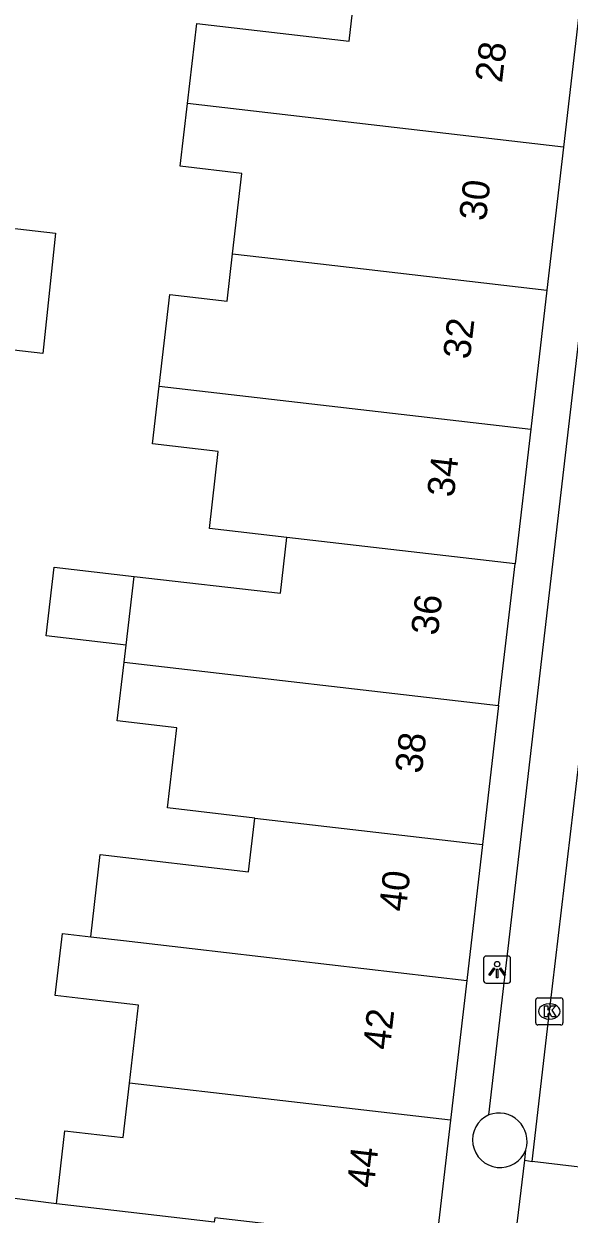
# Model space of a CAD drawing. Extents: x 161696 to 162377, y 380761 to 381673.
# Drawn here: x 162190.9 to 162211, y 381009.18 to 381053.06 of the extents above; entities that cross this region are included whole.
import ezdxf

# ---------------------------------------------------------------- set-up
doc = ezdxf.new("R2010")
doc.units = 0
for name, color, linetype in [('IMGEO_Kolk', 7, 'Continuous'), ('IMGEO_Lichtpunt', 7, 'Continuous'), ('IMGEO_Pand', 7, 'Continuous'), ('IMGEO_Pand_nummerreeks', 7, 'Continuous'), ('IMGEO_Parkeervlak_open', 7, 'Continuous'), ('IMGEO_Rijbaan_lokaal_open', 7, 'Continuous'), ('IMGEO_Voetpad_open', 7, 'Continuous')]:
    doc.layers.add(name, color=color, linetype=linetype)

msp = doc.modelspace()

# ---------------------------------------------------------------- linework, layer by layer
at = {"layer": 'IMGEO_Kolk'}
for p, q in [((162209.766, 381016.232), (162209.766, 381017.084)), ((162209.841, 381017.158), (162210.693, 381017.158)), ((162210.254, 381016.938), (162210.279, 381016.938)), ((162210.767, 381017.084), (162210.767, 381016.232)), ((162210.693, 381016.158), (162209.841, 381016.158)), ((162210.277, 381016.378), (162210.252, 381016.378))]:
    msp.add_line(p, q, dxfattribs=at)
for points in [[(162209.766, 381016.232), (162209.766, 381017.084)], [(162209.841, 381017.158), (162210.693, 381017.158)], [(162210.767, 381017.084), (162210.767, 381016.232)], [(162210.087, 381016.858), (162210.21, 381016.858), (162210.21, 381016.707), (162210.34, 381016.858), (162210.504, 381016.858), (162210.358, 381016.707), (162210.511, 381016.458), (162210.359, 381016.458), (162210.274, 381016.622), (162210.21, 381016.555), (162210.21, 381016.458), (162210.087, 381016.458), (162210.087, 381016.858)], [(162210.693, 381016.158), (162209.841, 381016.158)]]:
    msp.add_lwpolyline(points, dxfattribs=at)
for centre, start, end in [((162209.843, 381017.082), 91.552, 178.448), ((162209.843, 381017.082), 91.552, 178.448), ((162210.691, 381017.082), 1.552, 88.448), ((162210.691, 381017.082), 1.552, 88.448), ((162209.843, 381016.234), 181.552, 268.448), ((162209.843, 381016.234), 181.552, 268.448), ((162210.691, 381016.234), 271.552, 358.448), ((162210.691, 381016.234), 271.552, 358.448)]:
    msp.add_arc(centre, 0.0765, start, end, dxfattribs=at)
for centre, major_axis, ratio, start_param, end_param in [((162210.253, 381016.658), (-0.387, 0.002), 0.722429, 4.712389, 7.853982), ((162210.278, 381016.658), (-0.39, 0.002), 0.717154, 1.570796, 4.712389)]:
    msp.add_ellipse(centre, major_axis=major_axis, ratio=ratio, start_param=start_param, end_param=end_param, dxfattribs=at)
at = {"layer": 'IMGEO_Lichtpunt'}
for p, q in [((162208.745, 381018.698), (162207.937, 381018.698)), ((162208.745, 381018.698), (162207.937, 381018.698)), ((162207.843, 381018.603), (162207.843, 381017.796)), ((162207.843, 381018.603), (162207.843, 381017.796)), ((162208.839, 381017.796), (162208.839, 381018.603)), ((162208.839, 381017.796), (162208.839, 381018.603)), ((162207.937, 381017.702), (162208.745, 381017.702)), ((162207.937, 381017.702), (162208.745, 381017.702))]:
    msp.add_line(p, q, dxfattribs=at)
for points in [[(162208.217, 381018.267), (162208.256, 381018.239), (162208.068, 381017.977), (162208.03, 381018.004), (162208.217, 381018.267)], [(162208.319, 381018.219), (162208.366, 381018.219), (162208.366, 381017.897), (162208.319, 381017.897), (162208.319, 381018.219)], [(162208.429, 381018.239), (162208.467, 381018.266), (162208.654, 381018.004), (162208.615, 381017.976), (162208.429, 381018.239)]]:
    msp.add_lwpolyline(points, dxfattribs=at)
msp.add_circle((162208.342, 381018.401), 0.0994, dxfattribs=at)
for centre, start, end in [((162207.937, 381018.603), 90, 180), ((162207.937, 381018.603), 90, 180), ((162208.745, 381018.603), 0, 90), ((162208.745, 381018.603), 0, 90), ((162207.937, 381017.796), 180, 270), ((162207.937, 381017.796), 180, 270), ((162208.745, 381017.796), 270, 0), ((162208.745, 381017.796), 270, 360)]:
    msp.add_arc(centre, 0.0946, start, end, dxfattribs=at)
at = {"layer": 'IMGEO_Pand'}
for points in [[(162196.933, 381050.121), (162197.276, 381053.072), (162202.884, 381052.421), (162203.171, 381054.889)], [(162211.412, 381053.934), (162210.784, 381048.518)], [(162198.593, 381044.584), (162198.937, 381047.547), (162196.665, 381047.811), (162196.933, 381050.121)], [(162210.784, 381048.518), (162196.933, 381050.121)], [(162210.784, 381048.518), (162210.172, 381043.245)], [(162186.683, 381045.958), (162188.241, 381045.773), (162189.17, 381045.676), (162192.063, 381045.339), (162191.599, 381040.901), (162188.706, 381041.238), (162188.634, 381040.548)], [(162195.885, 381039.709), (162196.276, 381043.078), (162198.39, 381042.833), (162198.593, 381044.584)], [(162198.593, 381044.584), (162201.83, 381044.21), (162210.172, 381043.245)], [(162210.172, 381043.245), (162209.578, 381038.124)], [(162200.595, 381034.13), (162197.738, 381034.461), (162198.066, 381037.297), (162195.638, 381037.579), (162195.885, 381039.709)], [(162195.885, 381039.709), (162209.578, 381038.124)], [(162209.578, 381038.124), (162209.002, 381033.157)], [(162194.963, 381032.694), (162200.356, 381032.068), (162200.595, 381034.13)], [(162209.002, 381033.157), (162200.595, 381034.13)], [(162208.396, 381027.939), (162209.002, 381033.157)], [(162194.669, 381030.154), (162191.723, 381030.496), (162192.017, 381033.036), (162194.963, 381032.694)], [(162194.669, 381030.154), (162194.963, 381032.694)], [(162194.597, 381029.536), (162194.669, 381030.154)], [(162199.408, 381023.786), (162196.19, 381024.158), (162196.533, 381027.114), (162194.346, 381027.368), (162194.597, 381029.536)], [(162194.597, 381029.536), (162208.396, 381027.939)], [(162208.396, 381027.939), (162207.802, 381022.815)], [(162193.365, 381019.405), (162193.718, 381022.442), (162199.179, 381021.808), (162199.408, 381023.786)], [(162199.408, 381023.786), (162207.802, 381022.815)], [(162207.802, 381022.815), (162207.22, 381017.802)], [(162194.798, 381014.013), (162195.131, 381016.884), (162193.1, 381017.12), (162192.059, 381017.241), (162192.324, 381019.525), (162193.365, 381019.405)], [(162193.365, 381019.405), (162194.568, 381019.266), (162207.22, 381017.802)], [(162207.22, 381017.802), (162206.622, 381012.644)], [(162192.101, 381009.564), (162192.414, 381012.263), (162194.566, 381012.013), (162194.798, 381014.013)], [(162206.622, 381012.644), (162198.207, 381013.618), (162194.798, 381014.013)], [(162206.622, 381012.644), (162206.096, 381008.11)], [(162206.096, 381008.11), (162201.13, 381008.686), (162197.944, 381009.055), (162197.919, 381008.89), (162192.101, 381009.564)]]:
    msp.add_lwpolyline(points, dxfattribs=at)
at = {"layer": 'IMGEO_Parkeervlak_open'}
msp.add_arc((162208.407, 381011.873), 1.038, 342.1333, 110.9397, dxfattribs=at)
at = {"layer": 'IMGEO_Rijbaan_lokaal_open'}
for points in [[(162209.637, 381011.126), (162210.269, 381016.657), (162211.71, 381028.79), (162213.079, 381040.77), (162213.598, 381045.093)], [(162208.893, 381007.319), (162209.36, 381011.181)], [(162209.36, 381011.181), (162209.637, 381011.126)], [(162212.936, 381010.735), (162209.637, 381011.126)]]:
    msp.add_lwpolyline(points, dxfattribs=at)
at = {"layer": 'IMGEO_Voetpad_open'}
for points in [[(162208.036, 381012.843), (162211.63, 381043.818)], [(162209.36, 381011.181), (162209.395, 381011.555)], [(162192.101, 381009.564), (162182.217, 381010.814)]]:
    msp.add_lwpolyline(points, dxfattribs=at)
msp.add_arc((162208.449, 381011.918), 1.013, 114.0431, 339.0298, dxfattribs=at)

# ---------------------------------------------------------------- texts
at = {"layer": 'IMGEO_Pand_nummerreeks'}
for s, rotation, p in [('28', 83.3828, (162208.519, 381050.86)), ('30', 83.3828, (162207.928, 381045.769)), ('32', 83.3828, (162207.337, 381040.671)), ('34', 83.3828, (162206.746, 381035.583)), ('36', 83.3825, (162206.155, 381030.491)), ('38', 83.3825, (162205.566, 381025.403)), ('40', 83.3825, (162204.975, 381020.311)), ('42', 83.3825, (162204.383, 381015.214)), ('44', 83.3828, (162203.793, 381010.125))]:
    msp.add_text(s, height=1, rotation=rotation, dxfattribs=at).set_placement(p)

doc.saveas('drawing.dxf')
